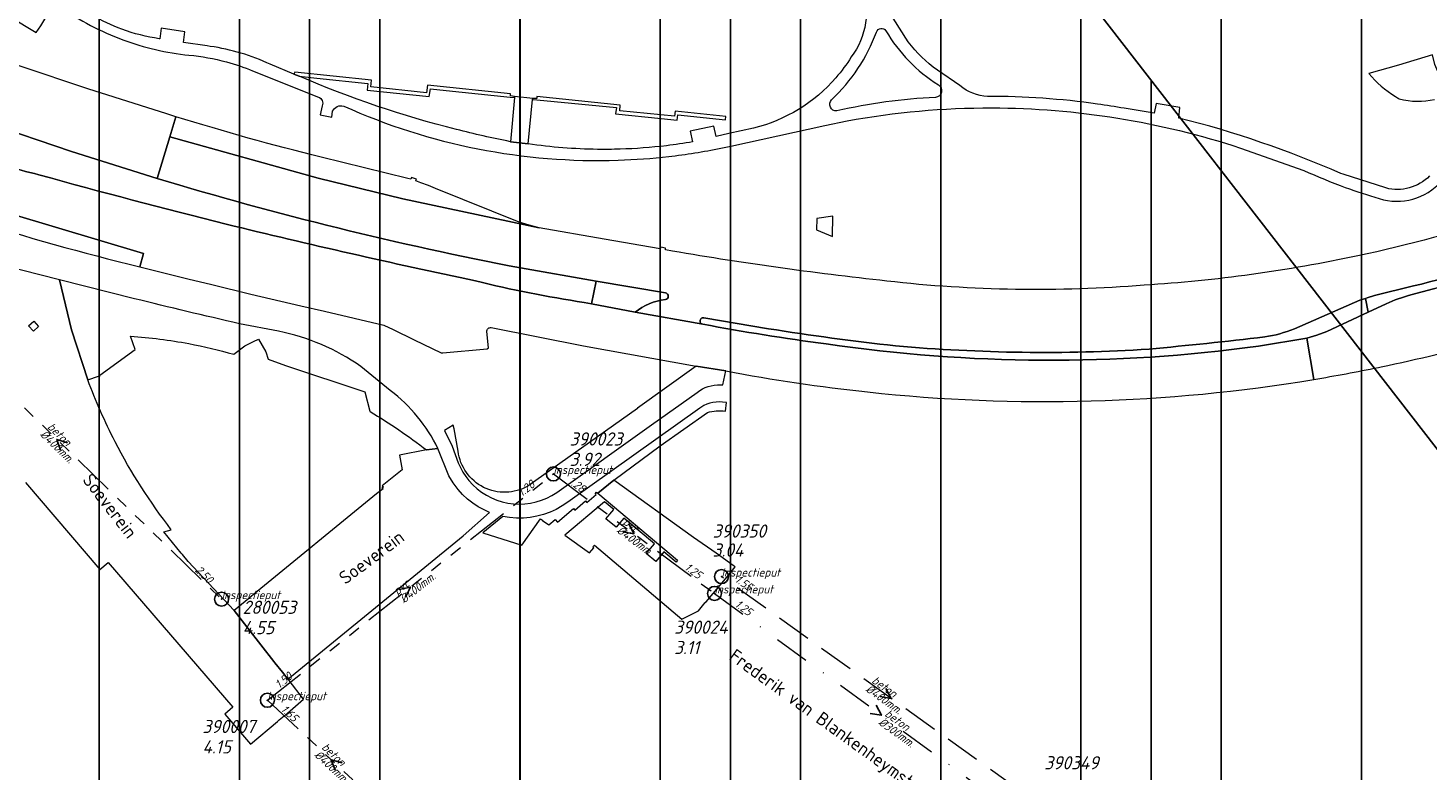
# Model space of a CAD drawing. Extents: x 148869 to 161638, y 453607 to 469810.
# Tile 377 of 656: x 154968 to 155167, y 462620 to 462726. Entities that reach past the tile are written whole.
import ezdxf
from ezdxf.enums import TextEntityAlignment as Align

# ---------------------------------------------------------------- set-up
doc = ezdxf.new("R2010")
doc.units = 0
doc.header["$PDMODE"] = 32
doc.header["$PDSIZE"] = 2
for name, pattern in [('RI-GWA', [18.45, 6, -1.8, 1.75, -1.8, 1.75, -1.8, 1.75, -1.8]), ('RI-HWA', [7.4, 5, -2.4]), ('RI-VWA', [11, 5, -3, 0, -3])]:
    doc.linetypes.add(name, pattern=pattern)
doc.layers.get('0').update_dxf_attribs({"linetype": 'CONTINUOUS'})
doc.layers.get('DEFPOINTS').update_dxf_attribs({"linetype": 'CONTINUOUS'})
for name, color, linetype in [('2022 hatch', 10, 'CONTINUOUS'), ('2024', 160, 'CONTINUOUS'), ('2024 hatch', 160, 'CONTINUOUS')]:
    doc.layers.add(name, color=color, linetype=linetype)
for name, color, linetype, lineweight in [('B-OI-RI-GWA-MATERIAAL-T18', 10, 'CONTINUOUS', 18), ('B-OI-RI-GWA-PUTDEKSELHOOGTE-T25', 10, 'CONTINUOUS', 25), ('B-OI-RI-GWA_BOB-T18', 10, 'CONTINUOUS', 18), ('B-OI-RI-GWA_DIAMETER-T18', 10, 'CONTINUOUS', 18), ('B-OI-RI-GWA_PUTNUMMER-T18', 10, 'CONTINUOUS', 18), ('B-OI-RI-GWA_RIOOLPUT-S', 10, 'CONTINUOUS', 25), ('B-OI-RI-GWA_TRANSPORTLEIDING-G', 10, 'RI-GWA', 18), ('B-OI-RI-HWA-BOB-T18', 150, 'CONTINUOUS', 18), ('B-OI-RI-HWA-MATERIAAL-T18', 150, 'CONTINUOUS', 18), ('B-OI-RI-HWA-PUTDEKSELHOOGTE-T25', 150, 'CONTINUOUS', 25), ('B-OI-RI-HWA-PUTNUMMER-T25', 150, 'CONTINUOUS', 25), ('B-OI-RI-HWA_DIAMETER-T18', 150, 'CONTINUOUS', 18), ('B-OI-RI-HWA_RIOOLPUT-S', 150, 'CONTINUOUS', 25), ('B-OI-RI-HWA_TRANSPORTLEIDING-G', 150, 'RI-HWA', 18), ('B-OI-RI-STROOMRICHTING-S', 252, 'CONTINUOUS', 25), ('B-OI-RI-VWA-BOB-T18', 34, 'CONTINUOUS', 18), ('B-OI-RI-VWA-DIAMETER-T18', 34, 'CONTINUOUS', 18), ('B-OI-RI-VWA-MATERIAAL-T18', 34, 'CONTINUOUS', 18), ('B-OI-RI-VWA_TRANSPORTLEIDING-G', 34, 'RI-VWA', 18), ('B-RO-OG-TOPOGRAFIE-T18', 2, 'CONTINUOUS', 18), ('B-RO-VH-VERHARDING_ASFALT-GV', 251, 'CONTINUOUS', 18), ('B-RO-VH-VERHARDING_GESLOTEN-GV', 251, 'CONTINUOUS', 18), ('B-RO-VH-VERHARDING_HALFVERHARDING_GRIND-GV', 251, 'CONTINUOUS', 18), ('B-RO-VH-VERHARDING_STRAATBAKSTEEN-GV', 251, 'CONTINUOUS', 18)]:
    doc.layers.add(name, color=color, linetype=linetype, lineweight=lineweight)
doc.styles.add('NLCS-ISO-M200-T18', font='NLCS-ISO.ttf', dxfattribs={"height": 0.36})
doc.styles.add('NLCS-ISO-M500-T18_CURSIEF', font='NLCS-ISO.ttf', dxfattribs={"oblique": 15, "height": 0.9})
doc.styles.add('NLCS-ISO-M750-T25_CURSIEF', font='NLCS-ISO.ttf', dxfattribs={"oblique": 15, "height": 1.875})

# ---------------------------------------------------------------- blocks, each defined once
blk = doc.blocks.new('ACMAP_ANN_TEMPLATE_vwa-diam')
at = {"color": 0, "linetype": 'ByBlock', "style": 'NLCS-ISO-M500-T18_CURSIEF', "oblique": 15}
blk.add_attdef('vwa-diam', (0.3, -1.3), '', height=1.2, dxfattribs=at)
blk = doc.blocks.new('ACMAP_ANN_TEMPLATE_vwa-materiaal')
at = {"color": 0, "linetype": 'ByBlock', "style": 'NLCS-ISO-M500-T18_CURSIEF', "oblique": 15}
blk.add_attdef('vwa-mat', (0.3, 0.2), '', height=1.2, dxfattribs=at)
blk = doc.blocks.new('ACMAP_ANN_TEMPLATE_vwa-nap-l')
at = {"color": 0, "linetype": 'ByBlock', "style": 'NLCS-ISO-M500-T18_CURSIEF', "oblique": 15}
blk.add_attdef('vwa-nap-l', (3.3, 0.2), '', height=1.2, dxfattribs=at)
blk = doc.blocks.new('ACMAP_ANN_TEMPLATE_hwa-diam')
at = {"color": 0, "linetype": 'ByBlock', "style": 'NLCS-ISO-M500-T18_CURSIEF', "oblique": 15}
blk.add_attdef('hwa-diam', (-3.7, -1.3), '', height=1.2, dxfattribs=at)
blk = doc.blocks.new('ACMAP_ANN_TEMPLATE_hwa-materiaal')
at = {"color": 0, "linetype": 'ByBlock', "style": 'NLCS-ISO-M500-T18_CURSIEF', "oblique": 15}
blk.add_attdef('hwa-mat', (-3.7, 0.2), '', height=1.2, dxfattribs=at)
blk = doc.blocks.new('ACMAP_ANN_TEMPLATE_hwa-nap-r')
at = {"color": 0, "linetype": 'ByBlock', "style": 'NLCS-ISO-M500-T18_CURSIEF', "oblique": 15}
blk.add_attdef('hwa-nap-r', (-5.6, 0.2), '', height=1.2, dxfattribs=at)
blk = doc.blocks.new('ACMAP_ANN_TEMPLATE_gwa-diam')
at = {"color": 0, "linetype": 'ByBlock', "style": 'NLCS-ISO-M500-T18_CURSIEF', "oblique": 15}
blk.add_attdef('gwa-diam', (-2.2, -1.3), '', height=1.2, dxfattribs=at)
blk = doc.blocks.new('ACMAP_ANN_TEMPLATE_gwa-materiaal')
at = {"color": 0, "linetype": 'ByBlock', "style": 'NLCS-ISO-M500-T18_CURSIEF', "oblique": 15}
blk.add_attdef('gwa-mat', (-2.2, 0.2), '', height=1.2, dxfattribs=at)
blk = doc.blocks.new('ACMAP_ANN_TEMPLATE_gwa-nap-l')
at = {"color": 0, "linetype": 'ByBlock', "style": 'NLCS-ISO-M500-T18_CURSIEF', "oblique": 15}
blk.add_attdef('gwa-nap-l', (2.3, 0.2), '', height=1.2, dxfattribs=at)
blk = doc.blocks.new('ACMAP_ANN_TEMPLATE_gwa-nap-r')
at = {"color": 0, "linetype": 'ByBlock', "style": 'NLCS-ISO-M500-T18_CURSIEF', "oblique": 15}
blk.add_attdef('gwa-nap-r', (-5.6, 0.2), '', height=1.2, dxfattribs=at)
blk = doc.blocks.new('ACMAP_ANN_TEMPLATE_hwa-puth')
at = {"color": 0, "linetype": 'ByBlock', "style": 'NLCS-ISO-M750-T25_CURSIEF', "oblique": 15}
blk.add_attdef('hwa-puth', (-9, -6.8), '', height=1.88, dxfattribs=at)
blk = doc.blocks.new('ACMAP_ANN_TEMPLATE_hwa-putnr')
at = {"color": 0, "linetype": 'ByBlock', "style": 'NLCS-ISO-M750-T25_CURSIEF', "oblique": 15}
blk.add_attdef('hwa-putnr', (-9, -4.1), '', height=1.88, dxfattribs=at)
blk = doc.blocks.new('ACMAP_ANN_TEMPLATE_type knoop')
at = {"layer": 'DEFPOINTS', "style": 'NLCS-ISO-M500-T18_CURSIEF', "oblique": 15}
blk.add_attdef('type_knoop', (0, 0), '', height=1.2, dxfattribs=at)
blk = doc.blocks.new('ACMAP_ANN_TEMPLATE_gwa-puth')
at = {"color": 0, "linetype": 'ByBlock', "style": 'NLCS-ISO-M750-T25_CURSIEF', "oblique": 15}
blk.add_attdef('gwa-puth', (3, -5), '', height=1.88, dxfattribs=at)
blk = doc.blocks.new('ACMAP_ANN_TEMPLATE_gwa-putnr')
at = {"color": 0, "linetype": 'ByBlock', "style": 'NLCS-ISO-M750-T25_CURSIEF', "oblique": 15}
blk.add_attdef('gwa-putnr', (3, -2.1), '', height=1.88, dxfattribs=at)

msp = doc.modelspace()

# ---------------------------------------------------------------- hatches: boundary and pattern name
at = {"layer": '2022 hatch'}
h = msp.add_hatch(dxfattribs=at)
h.set_pattern_fill('ANSI31', color=256, scale=19.992, angle=45)
h.set_pattern_definition([(90, (0, 0), (-19.992, 0), [])])
h.paths.add_polyline_path([(155957.39, 462199.72), (155824.6, 462339.47), (155809.4, 462364.77), (155712.06, 462492.35), (155741.32, 462534.94), (155724.45, 462653.5), (155647.56, 462844.84), (155571.03, 462835.78), (155539.5, 462940.93), (155214.41, 462860.04), (154975.03, 462800.21), (154771.75, 462639.51), (154795.06, 462617.84), (154687.68, 462525.32), (154739.27, 462359.61), (154777.22, 462294.15), (154815.26, 462238.26), (154900.32, 462169.47), (154928.55, 462144.03), (154992.39, 461993.67), (155064.08, 461959.84), (155069.75, 461944.78), (155080.62, 461929.02), (155099.54, 461841.43), (155124.54, 461788.65), (155176.21, 461747.53), (155253.1, 461670.14), (155301.18, 461625.42), (155386.96, 461536.3), (155426.74, 461562.76), (155670.4, 461472.54), (155778.97, 461514.91), (155823.82, 461578.91), (155914.94, 461739.53), (155884.36, 461781.4), (155900.67, 461812.33), (155940.19, 461941.25), (155946.89, 461971.72), (155993.5, 462030.18), (155993.12, 462149.22)])
at = {"layer": '2024 hatch'}
h = msp.add_hatch(dxfattribs=at)
h.set_pattern_fill('ANSI31', color=256, scale=29.988, angle=45)
h.set_pattern_definition([(90, (0, 0), (-29.988, 0), [])])
h.paths.add_polyline_path([(154015.87, 462797.75), (154202.83, 462955.78), (154346.68, 463068.63), (154364.41, 463095.54), (154437.88, 463175.34), (154670.41, 463542.86), (154884.23, 463104.81), (154897.76, 462951.83), (154919.68, 462915.44), (155046.11, 462824.08), (155229.96, 462587.13), (155017.76, 462489.93), (155010.79, 462460.83), (155012.88, 462401.81), (154940.81, 462281.73), (154859.54, 462032.79), (154595.7, 462297.96), (154437.04, 462442.85), (154370.63, 462559.79), (154344.3, 462564.56), (154270.99, 462634.18), (154248.56, 462638.72)])

# ---------------------------------------------------------------- linework, layer by layer
at = {"layer": '2024', "flags": 128}
msp.add_lwpolyline([(154015.87, 462797.75), (154202.83, 462955.78), (154346.68, 463068.63), (154364.41, 463095.54), (154437.88, 463175.34), (154670.41, 463542.86), (154884.23, 463104.81), (154897.76, 462951.83), (154919.68, 462915.44), (155046.11, 462824.08), (155229.96, 462587.13), (155017.76, 462489.93), (155010.79, 462460.83), (155012.88, 462401.81), (154940.81, 462281.73), (154859.54, 462032.79), (154595.7, 462297.96), (154437.04, 462442.85), (154370.63, 462559.79), (154344.3, 462564.56), (154270.99, 462634.18), (154248.56, 462638.72)], close=True, dxfattribs=at)
at = {"layer": 'B-OI-RI-GWA_RIOOLPUT-S', "color": 251}
for p in [(155042.73, 462662.52), (155065.7, 462645.5), (154995.44, 462644.69), (155001.96, 462630.29)]:
    msp.add_point(p, dxfattribs=at)
at = {"layer": 'B-OI-RI-GWA_TRANSPORTLEIDING-G', "color": 251}
for p, q in [((154948.49, 462690.21), (154995.44, 462644.69)), ((155001.96, 462630.29), (155042.73, 462662.52)), ((155042.73, 462662.52), (155065.7, 462645.5)), ((155001.96, 462630.29), (155020.17, 462613.36))]:
    msp.add_line(p, q, dxfattribs=at)
at = {"layer": 'B-OI-RI-HWA_RIOOLPUT-S', "color": 251}
msp.add_point((155066.7, 462647.9), dxfattribs=at)
at = {"layer": 'B-OI-RI-HWA_TRANSPORTLEIDING-G', "color": 251}
msp.add_line((155115.1, 462613.2), (155066.7, 462647.9), dxfattribs=at)
at = {"layer": 'B-OI-RI-STROOMRICHTING-S', "color": 251}
for points in [[(154973.49, 462666.96), (154971.95, 462667.45), (154972.49, 462665.93)], [(155053.48, 462655.45), (155054.21, 462654.01), (155052.62, 462654.29)], [(155020.77, 462646.08), (155022.35, 462646.41), (155021.65, 462644.95)], [(155090.14, 462631.97), (155090.89, 462630.55), (155089.3, 462630.8)], [(155088.76, 462629.58), (155089.49, 462628.15), (155087.9, 462628.42)], [(155012.61, 462621.37), (155011.07, 462621.82), (155011.62, 462620.32)]]:
    msp.add_lwpolyline(points, dxfattribs=at)
at = {"layer": 'B-OI-RI-VWA_TRANSPORTLEIDING-G', "color": 251}
msp.add_line((155065.7, 462645.5), (155113.3, 462610.8), dxfattribs=at)
at = {"layer": 'B-RO-VH-VERHARDING_ASFALT-GV', "flags": 128}
for points in [[(155093.31, 462724.08), (155089.02, 462730.86), (155087.98, 462735.21), (155086.73, 462734.89), (155085.57, 462734.24), (155086.65, 462731.99)], [(154993.82, 462723.44), (154993.37, 462723.51), (154990, 462724.01), (154990.19, 462725.53), (154986.83, 462726.03), (154986.61, 462724.51), (154986.56, 462724.52)], [(155006.49, 462719.18), (155005.74, 462719.47), (155002.38, 462720.88)], [(154999.86, 462719.95), (155009.23, 462716.22)], [(155100.69, 462717.84), (155097.48, 462720.06)], [(155009.77, 462714.97), (155009.47, 462713.7), (155011.14, 462713.37), (155011.26, 462714.19)], [(155131.87, 462713.23), (155132.05, 462714.72), (155128.65, 462715.28), (155128.36, 462713.92), (155124.08, 462714.61)], [(154986.27, 462704.6), (154974.03, 462708.45), (154961.98, 462712.56), (154959.33, 462708.06)], [(154988.93, 462713.41), (154988.06, 462710.54), (155009.18, 462704.66), (155021.27, 462701.71), (155040.71, 462697.59)], [(155066.58, 462708.92), (155068.01, 462709.23), (155081.44, 462712.15), (155084.6, 462712.83)], [(155058.71, 462694.44), (155058.73, 462694.7), (155058.03, 462694.85), (155057.96, 462694.59), (155049.96, 462695.98), (155040.71, 462697.59), (155021.27, 462701.71), (155009.18, 462704.66), (154988.06, 462710.54), (154986.27, 462704.6)], [(155071.27, 462711.79), (155067.75, 462711.02), (155065.96, 462710.62), (155065.6, 462712.05), (155062.22, 462711.37), (155062.58, 462709.83)], [(154959.33, 462708.06), (154955.55, 462709.34), (154952.68, 462703.39), (154984.31, 462693.95), (154983.77, 462692.03), (154990.63, 462690.34), (154994.05, 462689.49), (154999.59, 462688.13), (155006.75, 462686.47), (155010.1, 462685.7), (155018.56, 462683.74), (155019.91, 462683.08), (155022.88, 462681.64), (155026.73, 462679.77), (155026.95, 462679.78), (155026.98, 462679.79), (155033.3, 462680.35), (155033.48, 462680.49), (155033.25, 462682.81)], [(155039.14, 462709.55), (155036.6, 462709.86)], [(155140.67, 462708.95), (155149.7, 462705.77)], [(155040.71, 462697.59), (155039.28, 462697.98), (155037.86, 462698.41), (155025.95, 462703.18), (155024.91, 462703.62), (155023.85, 462704.01), (155023.13, 462704.28), (155023.23, 462704.53), (155022.51, 462704.75), (155022.41, 462704.53), (155021.98, 462704.62), (155009.62, 462707.64)], [(154983.77, 462692.03), (154984.31, 462693.95), (154952.68, 462703.39), (154945.58, 462705.45), (154947.49, 462704.52), (154951.49, 462702.53), (154957.61, 462699.5), (154959.49, 462698.79)], [(155161.4, 462703.26), (155155.3, 462705.21), (155154.99, 462705.31)], [(155047.11, 462686.96), (155048.19, 462686.75), (155048.81, 462690.01), (155038.05, 462691.87)], [(155038.05, 462691.87), (155048.81, 462690.01), (155058.7, 462688.31)], [(155058.7, 462688.31), (155048.81, 462690.01), (155048.19, 462686.75)], [(155165.34, 462689.3), (155159.8, 462687.94), (155158.75, 462687.61), (155158.52, 462687.53), (155158.88, 462685.55), (155161.46, 462686.75)], [(155158.52, 462687.53), (155158.75, 462687.61), (155159.8, 462687.94), (155165.34, 462689.3)], [(155164.95, 462688.03), (155172.12, 462689.96)], [(155172.12, 462689.96), (155164.95, 462688.03)], [(155054.37, 462685.56), (155048.19, 462686.75), (155047.11, 462686.96)], [(155048.19, 462686.75), (155054.37, 462685.56)], [(155143.24, 462680.72), (155150.14, 462681.86), (155151.58, 462682.31), (155153, 462682.83), (155158.88, 462685.55), (155158.52, 462687.53), (155157.71, 462687.26), (155148.36, 462683.22)], [(155148.36, 462683.22), (155157.71, 462687.26), (155158.52, 462687.53)], [(155161.46, 462686.75), (155158.88, 462685.55), (155153, 462682.83), (155151.58, 462682.31), (155150.14, 462681.86), (155151.12, 462675.99)], [(155064.02, 462683.86), (155054.37, 462685.56)], [(155054.37, 462685.56), (155064.02, 462683.86)], [(155073.39, 462683.22), (155064.2, 462684.77)], [(155064.2, 462684.77), (155073.39, 462683.22)], [(155033.87, 462683.37), (155047.03, 462680.77), (155063.1, 462677.88), (155067.31, 462677.2)], [(155151.12, 462675.99), (155150.14, 462681.86), (155143.24, 462680.72)], [(155160.33, 462677.71), (155160.71, 462677.78)]]:
    msp.add_lwpolyline(points, dxfattribs=at)
at = {"layer": 'B-RO-VH-VERHARDING_ASFALT-GV'}
for points in [[(154981.22, 462725.88, -0.087869), (154973.26, 462730.54)], [(155086.65, 462731.99, -0.260498), (155085.19, 462721.93)], [(154972.44, 462729.08, 0.066075), (154981.36, 462724.37)], [(154986.56, 462724.52, -0.052324), (154981.22, 462725.88)], [(154981.36, 462724.37, 0.063464), (154990.78, 462722.18)], [(155082.39, 462715.84, 0.116787), (155088.78, 462725.48)], [(155088.78, 462725.48, -0.603663), (155090.14, 462725.67)], [(155090.14, 462725.67, 0.124859), (155097.61, 462717.98)], [(155002.38, 462720.88, 0.073158), (154993.82, 462723.44)], [(155097.48, 462720.06, -0.07696), (155093.31, 462724.08)], [(154990.78, 462722.18, -0.047013), (154996.14, 462721.22)], [(154996.14, 462721.22, -0.034989), (154999.86, 462719.95)], [(155085.19, 462721.93, -0.040818), (155083, 462718.97)], [(155028.91, 462711.6, -0.040177), (155006.49, 462719.18)], [(155083, 462718.97, -0.15606), (155071.27, 462711.79)], [(155097.61, 462717.98, -0.711233), (155097.21, 462716.16)], [(155104.63, 462716.31, -0.164608), (155100.69, 462717.84)], [(155120.3, 462715.22, 0.035671), (155104.63, 462716.31)], [(155009.23, 462716.22, -0.454791), (155009.77, 462714.97)], [(155011.26, 462714.19, -0.389515), (155012.84, 462714.93)], [(155012.84, 462714.93, 0.114011), (155051.97, 462707.22)], [(155083.14, 462714.23, -0.685438), (155082.39, 462715.84)], [(155097.21, 462716.16, 0.046536), (155083.14, 462714.23)], [(155084.6, 462712.83, -0.045407), (155105.24, 462714.67)], [(155105.24, 462714.67, -0.079092), (155140.67, 462708.95)], [(155124.08, 462714.61, 0.00876), (155120.3, 462715.22)], [(155009.62, 462707.64, -0.013814), (154988.93, 462713.41)], [(155154.99, 462705.31, 0.042639), (155131.87, 462713.23)], [(155036.6, 462709.86, -0.013292), (155028.91, 462711.6)], [(155049.03, 462708.76, -0.033376), (155039.14, 462709.55)], [(155052.24, 462708.79, -0.010597), (155049.03, 462708.76)], [(155058.86, 462709.29, -0.022383), (155052.24, 462708.79)], [(155062.58, 462709.83, -0.012387), (155058.86, 462709.29)], [(155059.17, 462707.75, 0.021286), (155066.58, 462708.92)], [(154959.33, 462708.06, 0.021364), (154969.39, 462705.15)], [(154969.39, 462705.15, -0.021364), (154959.33, 462708.06)], [(155051.97, 462707.22, 0.020433), (155059.17, 462707.75)], [(155199.53, 462707.4, -0.053295), (155157.4, 462693.59)], [(154969.39, 462705.15, 0.006584), (154996.11, 462698.1)], [(154996.11, 462698.1, -0.006584), (154969.39, 462705.15)], [(155038.05, 462691.87, -0.025553), (154986.27, 462704.6)], [(154986.27, 462704.6, 0.025553), (155038.05, 462691.87)], [(155149.7, 462705.77, 0.019971), (155155.62, 462703.35)], [(155167.63, 462704.97, -0.268059), (155161.4, 462703.26)], [(155155.62, 462703.35, 0.015923), (155160.45, 462701.76)], [(155160.45, 462701.76, 0.297889), (155169.32, 462704.23)], [(155201.25, 462701.47, -0.044153), (155165.34, 462689.3)], [(155165.34, 462689.3, 0.044153), (155201.25, 462701.47)], [(154959.49, 462698.79, 0.015085), (154983.77, 462692.03)], [(154996.11, 462698.1, 0.007342), (155031.65, 462690.02)], [(155031.65, 462690.02, -0.007342), (154996.11, 462698.1)], [(155090.26, 462690, -0.016069), (155058.71, 462694.44)], [(155157.4, 462693.59, -0.036871), (155126.97, 462689.41)], [(155031.65, 462690.02, 0.021781), (155047.11, 462686.96)], [(155047.11, 462686.96, -0.021781), (155031.65, 462690.02)], [(155058.71, 462687.37, 0.862336), (155058.7, 462688.31)], [(155058.7, 462688.31, -0.862336), (155058.71, 462687.37)], [(155126.97, 462689.41, -0.04855), (155090.26, 462690)], [(155054.37, 462685.56, -0.143694), (155058.71, 462687.37)], [(155058.71, 462687.37, 0.143694), (155054.37, 462685.56)], [(155160.71, 462677.78, 0.039354), (155191.7, 462686.73)], [(155161.46, 462686.75, -0.049769), (155164.95, 462688.03)], [(155164.95, 462688.03, 0.049769), (155161.46, 462686.75)], [(155064.2, 462684.77, 1.023213), (155064.02, 462683.86)], [(155064.02, 462683.86, -1.023213), (155064.2, 462684.77)], [(155033.25, 462682.81, -0.507612), (155033.87, 462683.37)], [(155064.02, 462683.86, 0.014433), (155081.6, 462681.06)], [(155081.6, 462681.06, -0.014433), (155064.02, 462683.86)], [(155091.52, 462680.78, -0.012808), (155073.39, 462683.22)], [(155073.39, 462683.22, 0.012808), (155091.52, 462680.78)], [(155148.36, 462683.22, -0.060605), (155144.14, 462682.04)], [(155144.14, 462682.04, 0.060605), (155148.36, 462683.22)], [(155081.6, 462681.06, 0.070126), (155143.24, 462680.72)], [(155143.24, 462680.72, -0.070126), (155081.6, 462681.06)], [(155127.65, 462680.31, -0.038218), (155091.52, 462680.78)], [(155091.52, 462680.78, 0.038218), (155127.65, 462680.31)], [(155144.14, 462682.04, -0.005517), (155127.65, 462680.31)], [(155127.65, 462680.31, 0.005517), (155144.14, 462682.04)], [(155067.31, 462677.2, 0.020235), (155087.53, 462674.21)], [(155151.12, 462675.99, 0.010103), (155160.33, 462677.71)], [(155087.53, 462674.21, 0.068627), (155151.12, 462675.99)]]:
    msp.add_lwpolyline(points, format="xyb", dxfattribs=at)
at = {"layer": 'B-RO-VH-VERHARDING_ASFALT-GV', "flags": 128}
msp.add_lwpolyline([(154958.23, 462713.94), (154961.98, 462712.56), (154974.03, 462708.45), (154986.27, 462704.6), (154988.06, 462710.54), (154988.93, 462713.41), (154987.61, 462713.81), (154976.37, 462717.41), (154966.71, 462720.63), (154963.01, 462721.93)], close=True, dxfattribs=at)
at = {"layer": 'B-RO-VH-VERHARDING_GESLOTEN-GV', "flags": 128}
msp.add_lwpolyline([(155082.56, 462699.27), (155080.31, 462698.93), (155080.24, 462697.3), (155082.51, 462696.37)], close=True, dxfattribs=at)
at = {"layer": 'B-RO-VH-VERHARDING_HALFVERHARDING_GRIND-GV', "flags": 128}
for points in [[(155037.19, 462716.31), (155036.6, 462716.37), (155036.61, 462716.66), (155024.81, 462717.93), (155024.66, 462716.82), (155016.7, 462717.65), (155016.8, 462718.6), (155005.87, 462719.78), (155005.74, 462719.47), (155006.49, 462719.18), (155009.01, 462718.92), (155016.26, 462718.16), (155016.19, 462717.21), (155025.04, 462716.28), (155025.2, 462717.41), (155027.46, 462717.17), (155036.57, 462716.21), (155037.17, 462716.15)], [(155039.77, 462715.88), (155040.36, 462715.82), (155051.71, 462714.74), (155051.59, 462713.84), (155058.1, 462713.16), (155060.38, 462712.93), (155060.47, 462713.7), (155067.25, 462712.96), (155067.3, 462713.46), (155060.08, 462714.22), (155060, 462713.49), (155052.19, 462714.27), (155052.27, 462715.07), (155040.37, 462716.3), (155040.36, 462715.99), (155039.79, 462716.03)]]:
    msp.add_lwpolyline(points, close=True, dxfattribs=at)
at = {"layer": 'B-RO-VH-VERHARDING_STRAATBAKSTEEN-GV', "flags": 128}
for points in [[(154961.76, 462729.74), (154969, 462725.42), (154969.68, 462726.37), (154971.22, 462728.98), (154972.87, 462731.86), (154974.89, 462734.93)], [(155169.08, 462719.18), (155168.37, 462720.87), (155168.06, 462722.22), (155163.22, 462720.78), (155158.99, 462719.58)], [(154976.36, 462675.92), (154974.02, 462683.06), (154972.35, 462690.18), (154948.57, 462696.2)], [(154983, 462687.49), (154972.35, 462690.18), (154974.02, 462683.06), (154976.36, 462675.92), (154977.91, 462676.45), (154978.12, 462676.52), (154978.06, 462676.58), (154983.11, 462680.23), (154982.46, 462682.13)], [(155003.55, 462682.85), (154998, 462683.92)], [(154997.17, 462679.58), (154998.74, 462680.77), (155000, 462681.39), (155000.7, 462681.73), (155001.72, 462679.9), (155002.06, 462678.87), (155004.57, 462677.99), (155015.87, 462674.21), (155016.59, 462671.48), (155016.61, 462671.41)], [(155019.49, 462674.42), (155015.27, 462677.84)], [(155029.16, 462665.76), (155028.57, 462668.94), (155028.47, 462669.46), (155027.21, 462668.71), (155028.31, 462666.46), (155029.18, 462664.12), (155029.48, 462663.43), (155029.83, 462662.78), (155030.24, 462662.16), (155030.7, 462661.57), (155031.25, 462660.96), (155031.85, 462660.41), (155032.49, 462659.92), (155033.18, 462659.48), (155033.9, 462659.1), (155034.66, 462658.78), (155035.43, 462658.54), (155036.23, 462658.36), (155037.03, 462658.25), (155037.85, 462658.22), (155038.67, 462658.25), (155039.47, 462658.35), (155040.27, 462658.53), (155041.04, 462658.77), (155041.8, 462659.08), (155042.52, 462659.46), (155043.21, 462659.89), (155056.74, 462669.54), (155063.23, 462674.15), (155063.6, 462674.41), (155063.98, 462674.63), (155064.38, 462674.82), (155064.8, 462674.97), (155065.23, 462675.09), (155065.67, 462675.17), (155066.11, 462675.21), (155066.55, 462675.22), (155066.9, 462675.2), (155067.31, 462677.2), (155063.1, 462677.88), (155054.71, 462671.88)], [(155067.26, 462671.46), (155067.43, 462672.7), (155066.85, 462672.76), (155066.39, 462672.78), (155065.94, 462672.77), (155065.48, 462672.7), (155065.04, 462672.59), (155064.6, 462672.45), (155064.19, 462672.27), (155063.88, 462672.1), (155063.6, 462671.91), (155044.8, 462658.52), (155044, 462657.97), (155043.15, 462657.48), (155042.26, 462657.07), (155041.34, 462656.74), (155040.39, 462656.49), (155039.43, 462656.32), (155038.45, 462656.22), (155037.48, 462656.22), (155036.5, 462656.3), (155035.54, 462656.47), (155032.69, 462654.14), (155038.23, 462652.36), (155040.92, 462656.11), (155041.2, 462655.92), (155041.2, 462655.91), (155042.09, 462655.27), (155042.99, 462656.04), (155043.34, 462655.66), (155045.6, 462657.59), (155045.81, 462657.38), (155047.29, 462658.71), (155047.49, 462658.45), (155048.85, 462659.58), (155048.84, 462659.59), (155048.7, 462659.71), (155048.86, 462659.94), (155049.07, 462659.77), (155051.34, 462661.66), (155057.97, 462666.54), (155064.68, 462671.28)], [(155054.71, 462671.88), (155054.74, 462671.84), (155039.08, 462660.78)], [(155024.65, 462665.94), (155026.27, 462666.15)], [(154967.47, 462661.33), (154978.1, 462648.93), (154979.26, 462649.9), (154997.05, 462629.29), (154995.91, 462628.32), (154998.42, 462625.38), (154999.58, 462624.02), (155003.43, 462627.26), (155003.64, 462627.49), (155004.59, 462628.25), (155004.84, 462628.46), (155007.12, 462630.45), (155005.06, 462633.08), (155004.9, 462633.28), (155004.12, 462634.27), (155003.04, 462635.64), (155003.04, 462635.64), (155002.89, 462635.83), (154999.18, 462640.54), (154999.04, 462640.73), (154997.21, 462643.06), (154990.66, 462650.05), (154989.86, 462651.03), (154989.68, 462651.24), (154987.21, 462654.27), (154988.27, 462654.58)]]:
    msp.add_lwpolyline(points, dxfattribs=at)
at = {"layer": 'B-RO-VH-VERHARDING_STRAATBAKSTEEN-GV'}
for points in [[(155158.99, 462719.58, 0.080674), (155162.77, 462716.29)], [(155162.77, 462716.29, 0.011435), (155163.31, 462715.96)], [(155163.31, 462715.96, 0.117485), (155168.35, 462715.88)], [(154998, 462683.92, -0.003995), (154983, 462687.49)], [(155015.27, 462677.84, 0.104899), (155003.55, 462682.85)], [(154982.46, 462682.13, -0.030195), (154990.77, 462681.09)], [(154990.77, 462681.09, -0.023741), (154997.17, 462679.58)], [(154980.25, 462667.11, -0.028067), (154976.36, 462675.92)], [(155026.27, 462666.15, 0.117846), (155019.49, 462674.42)], [(155016.61, 462671.41, -0.029804), (155024.65, 462665.94)], [(155064.68, 462671.28, -0.115439), (155067.26, 462671.46)], [(154988.27, 462654.58, -0.044683), (154980.25, 462667.11)], [(155039.08, 462660.78, -0.535054), (155029.16, 462665.76)]]:
    msp.add_lwpolyline(points, format="xyb", dxfattribs=at)
at = {"layer": 'B-RO-VH-VERHARDING_STRAATBAKSTEEN-GV', "flags": 128}
for points in [[(155037.19, 462716.31), (155037.17, 462716.15), (155036.6, 462709.86), (155039.14, 462709.55), (155039.77, 462715.88), (155039.79, 462716.03)], [(154968.61, 462682.87), (154967.93, 462683.61), (154968.67, 462684.28), (154969.34, 462683.55)], [(155026.27, 462666.15), (155024.65, 462665.94), (155020.78, 462665.22), (155021.17, 462663.13), (155018.32, 462660.81), (155018.5, 462660.69), (155018.4, 462660.61), (155018.3, 462660.53), (155018.45, 462660.42), (155017.53, 462659.67), (155000, 462645.34), (154999.31, 462644.77), (154997.21, 462643.06), (154999.04, 462640.73), (154999.18, 462640.54), (155002.89, 462635.83), (155003.04, 462635.64), (155003.04, 462635.64), (155004.12, 462634.27), (155004.9, 462633.28), (155029.89, 462653.73), (155033.65, 462657.04), (155032.85, 462657.39), (155032.02, 462657.85), (155031.23, 462658.37), (155031.06, 462658.51), (155030.48, 462658.95), (155029.79, 462659.6), (155029.15, 462660.3), (155028.43, 462661.25), (155027.81, 462662.27)], [(155065.95, 462651.23), (155062.71, 462653.48), (155051.34, 462661.66), (155049.07, 462659.77), (155060.43, 462650.23), (155060.22, 462649.97), (155058.48, 462651.43), (155057.32, 462650.05), (155055.96, 462651.19), (155057.13, 462652.57), (155052.78, 462656.24), (155051.67, 462654.93), (155050.23, 462656.14), (155051.34, 462657.46), (155050.02, 462658.56), (155044.37, 462653.79), (155047.87, 462651.28), (155048.51, 462651.98), (155048.36, 462652.12), (155048.61, 462652.36), (155061.03, 462641.85), (155063.42, 462643.04), (155064.39, 462644.2), (155064.42, 462644.18), (155064.52, 462644.31), (155067.74, 462648.14), (155067.76, 462648.16), (155068.65, 462649.27), (155068.38, 462649.48)]]:
    msp.add_lwpolyline(points, close=True, dxfattribs=at)

# ---------------------------------------------------------------- block references
at = {"layer": 'B-OI-RI-GWA-MATERIAAL-T18', "color": 251}
for p, rotation, values in [((154971.96, 462667.45), 315.8859785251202, {'gwa-mat': 'beton'}), ((155054.21, 462654.01), 323.4627941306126, {'gwa-mat': 'pvc'}), ((155022.35, 462646.41), 38.32750782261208, {'gwa-mat': 'pvc'}), ((155011.07, 462621.83), 317.0861180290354, {'gwa-mat': 'beton'})]:
    msp.add_blockref('ACMAP_ANN_TEMPLATE_gwa-materiaal', p, dxfattribs=dict(at, rotation=rotation)).add_auto_attribs(values)
at = {"layer": 'B-OI-RI-GWA-PUTDEKSELHOOGTE-T25', "color": 251}
for p, values in [((155042.05, 462668.67), {'gwa-puth': '3.92'}), ((154995.44, 462644.69), {'gwa-puth': '4.55'}), ((155056.94, 462641.86), {'gwa-puth': '3.11'}), ((154989.7, 462627.71), {'gwa-puth': '4.15'})]:
    msp.add_blockref('ACMAP_ANN_TEMPLATE_gwa-puth', p, dxfattribs=at).add_auto_attribs(values)
at = {"layer": 'B-OI-RI-GWA_BOB-T18', "color": 251}
for name, p, rotation, values in [('ACMAP_ANN_TEMPLATE_gwa-nap-r', (155042.73, 462662.52), 38.32750782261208, {'gwa-nap-r': '1.28'}), ('ACMAP_ANN_TEMPLATE_gwa-nap-l', (155042.73, 462662.52), 323.4627941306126, {'gwa-nap-l': '1.28'}), ('ACMAP_ANN_TEMPLATE_gwa-nap-r', (154995.44, 462644.69), 315.8859785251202, {'gwa-nap-r': '2.50'}), ('ACMAP_ANN_TEMPLATE_gwa-nap-r', (155065.7, 462645.5), 323.4627941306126, {'gwa-nap-r': '1.25'}), ('ACMAP_ANN_TEMPLATE_gwa-nap-l', (155001.96, 462630.29), 38.32750782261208, {'gwa-nap-l': '1.50'}), ('ACMAP_ANN_TEMPLATE_gwa-nap-l', (155001.96, 462630.29), 317.0861180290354, {'gwa-nap-l': '1.65'})]:
    msp.add_blockref(name, p, dxfattribs=dict(at, rotation=rotation)).add_auto_attribs(values)
at = {"layer": 'B-OI-RI-GWA_DIAMETER-T18', "color": 251}
for p, rotation in [((154971.96, 462667.45), 315.8859785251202), ((155054.21, 462654.01), 323.4627941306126), ((155022.35, 462646.41), 38.32750782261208), ((155011.07, 462621.83), 317.0861180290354)]:
    msp.add_blockref('ACMAP_ANN_TEMPLATE_gwa-diam', p, dxfattribs=dict(at, rotation=rotation)).add_auto_attribs({'gwa-diam': '%%c400mm.'})
at = {"layer": 'B-OI-RI-GWA_PUTNUMMER-T18', "color": 251}
for p, values in [((155042.05, 462668.67), {'gwa-putnr': '390023'}), ((154995.44, 462644.69), {'gwa-putnr': '280053'}), ((155056.94, 462641.86), {'gwa-putnr': '390024'}), ((154989.7, 462627.71), {'gwa-putnr': '390007'})]:
    msp.add_blockref('ACMAP_ANN_TEMPLATE_gwa-putnr', p, dxfattribs=at).add_auto_attribs(values)
at = {"layer": 'B-OI-RI-HWA-BOB-T18', "color": 251, "rotation": 324.361666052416}
msp.add_blockref('ACMAP_ANN_TEMPLATE_hwa-nap-r', (155072.95, 462643.84), dxfattribs=at).add_auto_attribs({'hwa-nap-r': '1.55'})
at = {"layer": 'B-OI-RI-HWA-MATERIAAL-T18', "color": 251, "rotation": 324.361666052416}
msp.add_blockref('ACMAP_ANN_TEMPLATE_hwa-materiaal', (155090.9, 462630.55), dxfattribs=at).add_auto_attribs({'hwa-mat': 'beton'})
at = {"layer": 'B-OI-RI-HWA-PUTDEKSELHOOGTE-T25', "color": 251}
msp.add_blockref('ACMAP_ANN_TEMPLATE_hwa-puth', (155074.44, 462657.55), dxfattribs=at).add_auto_attribs({'hwa-puth': '3.04'})
at = {"layer": 'B-OI-RI-HWA-PUTNUMMER-T25', "color": 251}
for p, values in [((155074.44, 462657.55), {'hwa-putnr': '390350'}), ((155121.71, 462624.54), {'hwa-putnr': '390349'})]:
    msp.add_blockref('ACMAP_ANN_TEMPLATE_hwa-putnr', p, dxfattribs=at).add_auto_attribs(values)
at = {"layer": 'B-OI-RI-HWA_DIAMETER-T18', "color": 251, "rotation": 324.361666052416}
msp.add_blockref('ACMAP_ANN_TEMPLATE_hwa-diam', (155090.9, 462630.55), dxfattribs=at).add_auto_attribs({'hwa-diam': '%%c400mm.'})
at = {"layer": 'B-OI-RI-VWA-BOB-T18', "color": 251, "rotation": 323.908265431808}
msp.add_blockref('ACMAP_ANN_TEMPLATE_vwa-nap-l', (155065.7, 462645.5), dxfattribs=at).add_auto_attribs({'vwa-nap-l': '1.25'})
at = {"layer": 'B-OI-RI-VWA-DIAMETER-T18', "color": 251, "rotation": 323.908265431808}
msp.add_blockref('ACMAP_ANN_TEMPLATE_vwa-diam', (155089.5, 462628.15), dxfattribs=at).add_auto_attribs({'vwa-diam': '%%c300mm.'})
at = {"layer": 'B-OI-RI-VWA-MATERIAAL-T18', "color": 251, "rotation": 323.908265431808}
msp.add_blockref('ACMAP_ANN_TEMPLATE_vwa-materiaal', (155089.5, 462628.15), dxfattribs=at).add_auto_attribs({'vwa-mat': 'beton'})
at = {"layer": 'DEFPOINTS', "color": 251}
for p in [(155042.73, 462662.52), (155066.7, 462647.9), (155065.7, 462645.5), (154995.44, 462644.69), (155001.96, 462630.29)]:
    msp.add_blockref('ACMAP_ANN_TEMPLATE_type knoop', p, dxfattribs=at).add_auto_attribs({'type_knoop': 'inspectieput'})

# ---------------------------------------------------------------- texts
at = {"layer": 'B-RO-OG-TOPOGRAFIE-T18', "style": 'NLCS-ISO-M200-T18'}
for s, rotation, p in [('Soeverein', 307.6, (154979.52, 462657.97)), ('Soeverein', 36.8, (155016.81, 462650.66)), ('Frederik van Blankenheymstraat', 324.2, (155082.63, 462626.19))]:
    msp.add_text(s, height=1.875, rotation=rotation, dxfattribs=at).set_placement(p, align=Align.MIDDLE)

doc.saveas('drawing.dxf')
